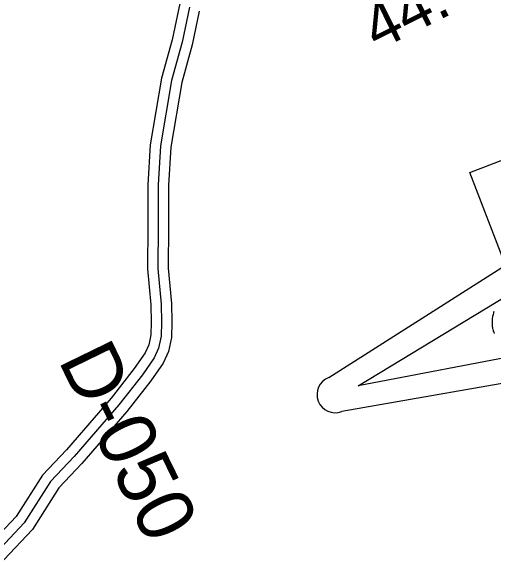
# Model space of a CAD drawing. Extents: x 3219052 to 3256913, y 800770 to 826146.
# Drawn here: x 3252341 to 3253045, y 813814 to 814623 of the extents above; entities that cross this region are included whole.
import ezdxf

# ---------------------------------------------------------------- set-up
doc = ezdxf.new("R2010")
doc.units = 0
for name, color, linetype in [('V-RIVR-RANG', 7, 'Continuous'), ('V-RIVR-RANG-IDEN', 7, 'Continuous'), ('V-ROAD-CNTR', 7, 'Continuous'), ('V-TOPO-WATR-IDEN', 7, 'Continuous')]:
    doc.layers.add(name, color=color, linetype=linetype)

msp = doc.modelspace()

# ---------------------------------------------------------------- linework, layer by layer
at = {"layer": 'V-ROAD-CNTR'}
for points in [[(3252587.22, 814634.5), (3252575.89, 814581.28), (3252560.62, 814525.46), (3252544.09, 814428.48), (3252540.71, 814370.18), (3252540.53, 814309.85), (3252540.13, 814247.35), (3252545, 814195.03), (3252545.6, 814169.93), (3252545.2, 814151.11), (3252541.91, 814136.61), (3252536.69, 814124.91), (3252520.87, 814102.11), (3252487, 814058.76), (3252422.14, 813983.79), (3252387.2, 813946.92), (3252348.67, 813886.22), (3252300.98, 813835.74)], [(3252601.37, 814628.94), (3252590.47, 814577.74), (3252575.28, 814522.21), (3252559.02, 814426.78), (3252555.7, 814369.72), (3252555.53, 814309.78), (3252555.14, 814248), (3252559.98, 814195.9), (3252560.6, 814169.95), (3252560.16, 814149.27), (3252556.21, 814131.85), (3252549.82, 814117.52), (3252532.95, 814093.21), (3252498.59, 814049.23), (3252433.27, 813973.71), (3252399.08, 813937.66), (3252360.56, 813876.97), (3252311.55, 813825.08)], [(3252615.52, 814623.37), (3252605.05, 814574.19), (3252589.94, 814518.96), (3252573.95, 814425.08), (3252570.7, 814369.26), (3252570.53, 814309.71), (3252570.14, 814248.65), (3252574.97, 814196.78), (3252575.61, 814169.97), (3252575.13, 814147.43), (3252570.51, 814127.09), (3252562.95, 814110.12), (3252545.03, 814084.31), (3252510.17, 814039.7), (3252444.39, 813963.64), (3252410.97, 813928.39), (3252372.45, 813867.71), (3252322.12, 813814.42)]]:
    msp.add_lwpolyline(points, dxfattribs=at)
at = {"layer": 'V-TOPO-WATR-IDEN'}
for points in [[(3252804.14, 814088.91), (3253061.83, 814252.92), (3253009.93, 814388.02), (3253606, 814617), (3253657.89, 814481.9), (3253968.34, 814536.14)], [(3253987.36, 814486.64), (3253710.54, 814315.28), (3253520.65, 814242.33), (3253576.35, 814097.33), (3253399.86, 814029.53), (3253344.16, 814174.53), (3253134.28, 814093.91), (3252823.16, 814039.41)], [(3253096.27, 814124.52), (3252846.86, 814076.91), (3253064, 814208.54)], [(3253044.82, 814185.07), (3253044.42, 814183.91), (3253044.02, 814182.63), (3253043.57, 814181.06), (3253043.22, 814179.59), (3253042.91, 814178.12), (3253042.69, 814176.91), (3253042.43, 814175.09), (3253042.25, 814173.35), (3253042.15, 814171.95), (3253042.09, 814170.3), (3253042.09, 814168.87), (3253042.13, 814167.59), (3253042.18, 814166.61), (3253042.3, 814165.11), (3253042.47, 814163.57), (3253042.68, 814162.12), (3253042.95, 814160.65), (3253043.24, 814159.3), (3253043.6, 814157.83), (3253043.93, 814156.64), (3253044.46, 814154.94), (3253045.13, 814153.08)]]:
    msp.add_lwpolyline(points, dxfattribs=at)
msp.add_arc((3252813.65, 814064.16), 26.51, 111.01445, 291.01445, dxfattribs=at)

# ---------------------------------------------------------------- texts
at = {"layer": 'V-RIVR-RANG'}
msp.add_text('44.4', height=67, rotation=26.44833, dxfattribs=at).set_placement((3252874.6, 814564.81))
at = {"layer": 'V-RIVR-RANG-IDEN'}
msp.add_text('D-050', height=83, rotation=295.98133, dxfattribs=at).set_placement((3252409.44, 814114.52))

doc.saveas('drawing.dxf')
